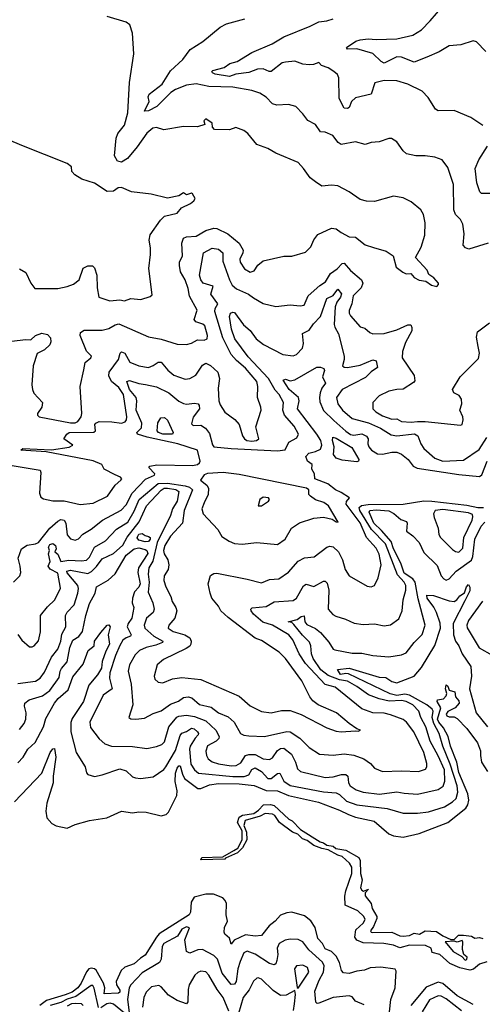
# Model space of a CAD drawing. Extents: x 1443846 to 1577407, y 839182 to 927291.
# Tile 283 of 535: x 1517076 to 1519982, y 862412 to 868600. Entities that reach past the tile are written whole.
import ezdxf

# ---------------------------------------------------------------- set-up
doc = ezdxf.new("R2010")
doc.units = 0

msp = doc.modelspace()

# ---------------------------------------------------------------- linework, layer by layer
at = {"layer": '0CON20XD'}
for points in [[(1520005, 868398.8), (1519945, 868461.2), (1519925, 868465.8), (1519847.4, 868442.6), (1519775, 868435.5), (1519711.5, 868398.5), (1519635, 868364.7), (1519555, 868332.5), (1519475, 868363.2), (1519445, 868365.3), (1519365, 868327.3), (1519346.4, 868336.4), (1519295, 868388.2), (1519193.5, 868416.5), (1519135, 868414.4), (1519130, 868425), (1519188, 868465), (1519215, 868473.6), (1519265, 868479.3), (1519315, 868474.4), (1519445, 868479.6), (1519545, 868501.6), (1519600.5, 868535), (1519655, 868592.7), (1519734.5, 868685)], [(1517025, 866580), (1517115, 866590.8), (1517145, 866588.8), (1517175, 866616), (1517215, 866628.8), (1517250.7, 866620.7), (1517269.4, 866599.4), (1517272.5, 866575), (1517265, 866556.7), (1517232.5, 866525), (1517185, 866502.5), (1517160.8, 866425), (1517151.8, 866305), (1517156, 866275), (1517165, 866251.9), (1517218.6, 866195), (1517214.5, 866165), (1517188.6, 866125), (1517186.9, 866115), (1517198.6, 866105), (1517395, 866066.3), (1517424.2, 866065.8), (1517440.5, 866075), (1517462.2, 866105), (1517467.1, 866125), (1517456, 866295), (1517479.7, 866400.3), (1517488, 866445), (1517523.3, 866475), (1517526.2, 866485), (1517495.8, 866515.8), (1517456.4, 866615), (1517458.6, 866635), (1517482.1, 866647.9), (1517595, 866649.5), (1517635, 866659.8), (1517675, 866682.6), (1517698.1, 866688.1), (1517885, 866606.9), (1517965, 866592.9), (1518065, 866560.9), (1518125, 866559.5), (1518155, 866566.5), (1518192.4, 866587.6), (1518235, 866586.2), (1518254.2, 866595), (1518256.1, 866615), (1518240, 866675), (1518226.6, 866686.6), (1518181.6, 866701.6), (1518171.3, 866715), (1518191.3, 866775), (1518142.7, 866862.7), (1518135, 866911.2), (1518115, 866964), (1518085.5, 867015), (1518080, 867055), (1518080.5, 867075), (1518097.9, 867115), (1518094.8, 867195), (1518105, 867227.7), (1518123.9, 867236.1), (1518185, 867239.7), (1518245, 867274.1), (1518295, 867290), (1518315, 867288.2), (1518384.4, 867254.4), (1518455.4, 867195.4), (1518480.3, 867150.3), (1518478.5, 867135), (1518458.2, 867095), (1518461.2, 867075), (1518487.8, 867035), (1518525, 867014.1), (1518549.5, 867020.5), (1518573.2, 867056.8), (1518605, 867084.2), (1518735, 867114.3), (1518785, 867113.3), (1518871.1, 867138.9), (1518905, 867173.3), (1518923.9, 867216.1), (1518949.2, 867250.8), (1519035, 867290), (1519065.3, 867285.3), (1519095, 867262), (1519145, 867236), (1519185, 867232.5), (1519247.5, 867185), (1519298.2, 867168.2), (1519377.5, 867145), (1519423.3, 867115), (1519442, 867045), (1519482.4, 867012.4), (1519505, 867002.9), (1519533.9, 867003.9), (1519555, 866980), (1519585, 866963.3), (1519627, 866957), (1519662.3, 866932.3), (1519696.1, 866923.9), (1519707.5, 866935), (1519707.5, 866945), (1519677.7, 866977.7), (1519647.5, 866997.5), (1519636.7, 867025), (1519563.8, 867105), (1519599.1, 867170.9), (1519622.1, 867245), (1519623.6, 867323.6), (1519612.5, 867375), (1519597.1, 867405), (1519535.4, 867455.4), (1519485, 867480), (1519425, 867490), (1519305, 867457.5), (1519255, 867458.6), (1519215, 867469.2), (1519145, 867517.5), (1519075, 867555.8), (1519035, 867560), (1518975, 867554.3), (1518935, 867580.8), (1518902, 867605), (1518860, 867665), (1518825, 867702.5), (1518685, 867760.8), (1518635, 867790), (1518565, 867814.3), (1518509.2, 867885), (1518485, 867904.2), (1518435, 867921.4), (1518395, 867907.8), (1518300, 867910), (1518287.5, 867925), (1518285, 867950), (1518245, 867976), (1518233.3, 867965), (1518238.3, 867941.7), (1518193, 867927), (1518105, 867927.5), (1517982.1, 867907.9), (1517935, 867922.5), (1517913, 867917), (1517875, 867886.9), (1517815, 867801.1), (1517752.4, 867727.6), (1517715, 867704.8), (1517691.5, 867711.5), (1517671.2, 867745), (1517681.9, 867855), (1517692.1, 867885), (1517735, 867936.4), (1517754.9, 868015), (1517765.1, 868205), (1517793.7, 868385), (1517784.1, 868515), (1517767.2, 868567.2), (1517745, 868583.2), (1517625, 868619.1)], [(1520019.4, 867195), (1519898.3, 867158.3), (1519876.2, 867165), (1519862.5, 867182.5), (1519867.9, 867255), (1519860.9, 867315), (1519845.7, 867345), (1519813.1, 867375), (1519803.6, 867405), (1519802.5, 867565), (1519765, 867670), (1519729.5, 867719.5), (1519685, 867735.6), (1519624.4, 867744.4), (1519565, 867743.1), (1519507, 867757), (1519485.7, 867775.7), (1519445, 867832.5), (1519413, 867853), (1519395, 867853.3), (1519335, 867832.9), (1519285, 867827.8), (1519245.9, 867815.9), (1519185, 867831.4), (1519095, 867815.6), (1519077.6, 867827.6), (1519042.4, 867872.4), (1518995, 867893.1), (1518965, 867894.3), (1518935, 867941.4), (1518885.6, 867965.6), (1518855, 868008.8), (1518810, 868055), (1518765, 868067.5), (1518692.2, 868062.2), (1518665, 868071.4), (1518625, 868113.3), (1518585, 868137.1), (1518535, 868155.6), (1518415, 868175.3), (1518265, 868179), (1518185, 868195.9), (1518125, 868188.7), (1518055, 868160.9), (1518025, 868141.1), (1517937.9, 868055), (1517885, 868026.9), (1517860, 868025), (1517888.5, 868085), (1517883.5, 868115), (1517889.3, 868130.7), (1517970.6, 868195), (1518022.6, 868277.4), (1518100.4, 868349.6), (1518147, 868413), (1518227.3, 868462.7), (1518335, 868553.3), (1518375, 868574.2), (1518490, 868605)], [(1519985, 867934.3), (1519910, 867985), (1519805, 868030), (1519705, 868026.2), (1519687.7, 868037.7), (1519641.7, 868111.7), (1519605, 868150.8), (1519514.6, 868194.6), (1519445, 868214.4), (1519365, 868218.5), (1519308.2, 868201.8), (1519285, 868131.2), (1519185, 868109.5), (1519161.5, 868085), (1519145, 868048), (1519135, 868041.4), (1519115, 868044), (1519083.7, 868103.7), (1519081.5, 868235), (1519071.9, 868255), (1519050.6, 868275), (1519015, 868297.7), (1518972.4, 868312.4), (1518955, 868331.2), (1518921.5, 868318.5), (1518895, 868316.9), (1518855, 868320.6), (1518805, 868338), (1518745, 868332.9), (1518725, 868328.6), (1518655, 868274.2), (1518643.2, 868273.2), (1518605, 868290), (1518570.8, 868289.2), (1518515, 868267.1), (1518435, 868258), (1518395, 868242.5), (1518305, 868257.3), (1518287.8, 868265), (1518282.9, 868275), (1518289.3, 868280.7), (1518360.3, 868299.7), (1518396.1, 868323.9), (1518442.1, 868337.9), (1518535, 868394.4), (1518662.2, 868447.8), (1518735, 868492.1), (1518901.3, 868558.7), (1518955, 868586.5), (1519005, 868591.5), (1519045, 868604.5)], [(1517075, 867034.2), (1517115, 867012), (1517145.6, 866945), (1517170.3, 866910.3), (1517315, 866911.4), (1517375, 866922), (1517415, 866938), (1517448.6, 866965), (1517475, 867039.2), (1517505, 867052.5), (1517533.8, 867053.8), (1517545, 867040), (1517560.3, 866995), (1517563, 866915), (1517573.2, 866855), (1517642.7, 866832.7), (1517705, 866838.2), (1517735, 866833.6), (1517775, 866846.9), (1517837.7, 866842.3), (1517895, 866860), (1517909.2, 866870.8), (1517887, 867037), (1517897.5, 867125), (1517898.2, 867165), (1517889.5, 867215), (1517895, 867248), (1517959.7, 867340.3), (1517985.5, 867364.5), (1518065, 867384.2), (1518092.7, 867417.3), (1518150, 867445), (1518169.3, 867460.7), (1518177.5, 867475), (1518162.5, 867505), (1518155, 867510), (1518125, 867500), (1518105, 867512.5), (1518075, 867493.3), (1518005, 867477.5), (1517903, 867503), (1517778.3, 867518.3), (1517715, 867545.6), (1517695, 867542), (1517665, 867522.9), (1517625, 867519.5), (1517545, 867572.5), (1517467.4, 867597.4), (1517421.4, 867625), (1517404, 867645), (1517400.6, 867675), (1517374.4, 867695), (1517089, 867809), (1516569, 868029)], [(1520035, 867507.7), (1519977.4, 867507.4), (1519967.1, 867517.1), (1519948.8, 867575), (1519938.4, 867665), (1519961, 867719), (1520014.1, 867805)], [(1517675, 865739.6), (1517605.8, 865775), (1517592.9, 865805), (1517536.7, 865826.7), (1517243.2, 865883.2), (1517082.5, 865895), (1517095, 865906), (1517275, 865896.2), (1517386.4, 865913.6), (1517410, 865925), (1517352.5, 865965), (1517372.5, 865995), (1517387.5, 866005), (1517542.4, 866007.6), (1517551.9, 866015), (1517548.6, 866055), (1517555.3, 866065), (1517576.1, 866073.9), (1517655, 866073.6), (1517715, 866064.8), (1517738.4, 866071.6), (1517747.1, 866085), (1517748.5, 866105), (1517727.3, 866245), (1517699.1, 866289.1), (1517652.5, 866325), (1517635, 866361.2), (1517638.2, 866385), (1517695.9, 866464.1), (1517706.7, 866503.3), (1517715, 866512.5), (1517737.3, 866505), (1517768, 866448), (1517824.1, 866424.1), (1517885, 866414.6), (1517914.2, 866425.8), (1517945, 866447.1), (1517965, 866448.5), (1518006.9, 866396.9), (1518045, 866366.5), (1518115, 866340.5), (1518145, 866344.6), (1518183.5, 866365), (1518225, 866428.6), (1518245, 866440.9), (1518275, 866426.9), (1518321.5, 866385), (1518330.9, 866345), (1518322.9, 866285), (1518327.9, 866205), (1518335, 866178.8), (1518365, 866132.9), (1518427.4, 866087.4), (1518454, 866055), (1518476, 865985), (1518489.2, 865965), (1518504, 865955), (1518535, 865951.2), (1518564, 865955), (1518577.5, 865965), (1518560.5, 866040.5), (1518592.5, 866145), (1518591.5, 866165), (1518569.1, 866225), (1518572.1, 866295), (1518566.7, 866325), (1518495, 866409.6), (1518437.5, 866457.5), (1518405, 866495.6), (1518351.4, 866601.4), (1518301.8, 866765), (1518304.5, 866785), (1518320, 866815), (1518276, 866875), (1518291.2, 866925), (1518228.1, 866945), (1518214.2, 866965), (1518206.4, 866995), (1518231.3, 867135), (1518285, 867163.8), (1518325, 867158), (1518351.7, 867135), (1518352.9, 867082.9), (1518394.4, 866964.4), (1518411.6, 866931.6), (1518437.8, 866907.8), (1518513.9, 866873.9), (1518545, 866851.9), (1518605, 866816.9), (1518685, 866798.1), (1518775, 866808.5), (1518838.7, 866801.3), (1518862.5, 866805), (1518888.9, 866865), (1518961.5, 866928.5), (1518998.1, 866951.9), (1519029.1, 867005), (1519071.2, 867035), (1519101.6, 867068.4), (1519115, 867070), (1519155, 867022.7), (1519224.4, 866965), (1519231.6, 866945), (1519220.5, 866915), (1519171.3, 866865), (1519161.8, 866815), (1519145, 866772.5), (1519145.4, 866755), (1519155, 866738.5), (1519215, 866669.4), (1519245, 866661.1), (1519275, 866633.1), (1519295.5, 866625.5), (1519365, 866627.7), (1519445, 866650.3), (1519515, 866682.9), (1519532.7, 866682.7), (1519540, 866665), (1519539.1, 866645), (1519500.9, 866570.9), (1519481.5, 866515), (1519480, 866475), (1519554.4, 866364.4), (1519559.1, 866330.9), (1519550.9, 866319.1), (1519485, 866278), (1519445, 866276.5), (1519395, 866265.4), (1519334, 866235), (1519295.7, 866195), (1519295.5, 866155), (1519314.5, 866135), (1519355, 866111.3), (1519415, 866090), (1519445, 866091.2), (1519474.5, 866074.5), (1519535, 866069.5), (1519575, 866075.6), (1519624.1, 866074.1), (1519845, 866051.2), (1519855, 866056.7), (1519862.9, 866085), (1519860.6, 866105), (1519842, 866145), (1519853.2, 866185), (1519852.5, 866215), (1519837.8, 866237.8), (1519804.2, 866255), (1519795.8, 866275), (1519844, 866355), (1519959.4, 866470.6), (1519965.6, 866504.4), (1519956.2, 866545), (1519946.8, 866605), (1519952.8, 866637.2), (1520027.1, 866695)], [(1517036.2, 865065), (1517077.1, 865105), (1517082.5, 865125), (1517079.2, 865165), (1517065.8, 865215), (1517088.1, 865275), (1517122.1, 865297.9), (1517175, 865305.2), (1517193.3, 865315), (1517265, 865404.6), (1517315, 865449.1), (1517335, 865458.6), (1517355.2, 865455.2), (1517365.8, 865435), (1517375, 865362.9), (1517395, 865336.9), (1517425, 865330), (1517445, 865337.8), (1517473.7, 865366.3), (1517525, 865397.9), (1517595.2, 865454.8), (1517712.5, 865517.5), (1517745, 865550), (1517782.3, 865625), (1517867.3, 865712.7), (1517922.5, 865737.5), (1517926, 865745), (1517886.5, 865785), (1517892.9, 865795), (1517936.8, 865803.2), (1518161.5, 865798.5), (1518192.5, 865805), (1518205.9, 865814.1), (1518210, 865825), (1518192.5, 865895), (1518069.4, 865935), (1517875.9, 865975.9), (1517817.1, 865995), (1517812.7, 866005), (1517842.3, 866035), (1517843, 866065), (1517807.5, 866145), (1517811.9, 866205), (1517807.7, 866225), (1517766.8, 866275), (1517748.2, 866325), (1517765, 866332.1), (1517825, 866313.3), (1517867.1, 866307.1), (1517935, 866292.2), (1518013.8, 866253.8), (1518075, 866202.7), (1518105, 866188.6), (1518125, 866183.3), (1518175, 866189.6), (1518196.5, 866186.5), (1518204.6, 866174.6), (1518204.7, 866155), (1518165, 866101.4), (1518155, 866060), (1518165, 866050), (1518215, 866050.7), (1518243, 866033), (1518268.3, 865998.3), (1518288, 865928), (1518296.3, 865916.3), (1518404.9, 865904.9), (1518695, 865890.1), (1518744.1, 865895.9), (1518767.5, 865945), (1518817, 865973), (1518826.9, 865995), (1518801.2, 866045), (1518738.9, 866115), (1518730, 866145), (1518733.3, 866195), (1518705.2, 866245), (1518681.9, 866271.9), (1518638.7, 866345), (1518510.4, 866480.4), (1518427, 866595), (1518407.4, 866655), (1518393.8, 866735), (1518399.6, 866755), (1518415, 866762.4), (1518425, 866759.6), (1518482.3, 866682.3), (1518525, 866646.9), (1518562.2, 866595), (1518608.1, 866558.1), (1518728.8, 866495), (1518793.4, 866486.6), (1518815, 866495.7), (1518852.5, 866535), (1518859.2, 866565), (1518852.1, 866627.9), (1518895, 866647.7), (1518921.1, 866688.9), (1518965.7, 866735), (1519005, 866847.4), (1519045, 866867.4), (1519075, 866906.4), (1519097.7, 866877.7), (1519091.5, 866855), (1519068.8, 866825), (1519057.6, 866795), (1519051.6, 866685), (1519055, 866667.1), (1519078.8, 866625), (1519114.1, 866485), (1519115.4, 866464.6), (1519103.8, 866425), (1519115, 866415.6), (1519135, 866414.7), (1519215, 866429.1), (1519295, 866461.5), (1519315.5, 866455.5), (1519323.3, 866415), (1519283.4, 866386.6), (1519248.8, 866351.2), (1519102.3, 866275), (1519067.3, 866225), (1519075.4, 866185), (1519105, 866146.2), (1519165, 866092.7), (1519267.2, 866067.2), (1519342.1, 866032.1), (1519410.5, 865990.5), (1519445, 865984.7), (1519556.5, 865996.5), (1519578.2, 865985), (1519595.4, 865935), (1519615.5, 865905), (1519684.3, 865845), (1519735, 865825.4), (1519865, 865832.2), (1519961.9, 865898.1), (1520012, 865975)], [(1517065, 864736), (1517090.2, 864700.2), (1517137.7, 864657.7), (1517155, 864658), (1517166.2, 864665), (1517193.6, 864696.4), (1517207.2, 864752.8), (1517206.9, 864855), (1517250.2, 864909.8), (1517297.3, 864955), (1517333.1, 865026.9), (1517315, 865120.8), (1517267.5, 865147.5), (1517255.7, 865165), (1517267.5, 865195), (1517256.7, 865243.3), (1517262.5, 865265), (1517258, 865285), (1517265, 865300.8), (1517285, 865307.8), (1517301.4, 865295), (1517305.8, 865274.2), (1517297.5, 865255), (1517315, 865240), (1517335, 865194.6), (1517385, 865203.3), (1517465, 865198.7), (1517495, 865202.9), (1517515, 865221.2), (1517545, 865285.3), (1517614.8, 865325.2), (1517685, 865398.1), (1517755, 865441.4), (1517795, 865510.8), (1517825.6, 865585), (1517945, 865684.6), (1518005, 865686.8), (1518115, 865671.2), (1518142.5, 865662.5), (1518161.2, 865645), (1518109.3, 865515), (1518099.7, 865435), (1518023.9, 865355), (1517986.9, 865295), (1517978.5, 865265), (1517983.6, 865243.6), (1518006.9, 865205), (1518013.8, 865175), (1518009.1, 865145), (1517984.5, 865105), (1517982.3, 865075), (1517993.2, 865035), (1518026.2, 864975), (1518033.8, 864943.8), (1518057.5, 864905), (1518062.7, 864885), (1518051.5, 864838.5), (1518012.9, 864795), (1518009.4, 864775), (1518039.2, 864755), (1518113.5, 864733.5), (1518144.6, 864715), (1518152.8, 864695), (1518151.1, 864675), (1518145, 864663.6), (1518121.1, 864648.9), (1517980.4, 864579.6), (1517940.6, 864545), (1517920, 864475), (1517925.8, 864455), (1517945, 864437.1), (1517975, 864433.1), (1518035, 864458.5), (1518095, 864465.4), (1518215, 864453.1), (1518455, 864349.2), (1518525, 864288.2), (1518595, 864252.7), (1518655, 864244.6), (1518721.9, 864258.1), (1518775, 864258.7), (1518844.2, 864234.2), (1519005, 864149.1), (1519065, 864129.1), (1519095.5, 864124.5), (1519185, 864130), (1519201.7, 864128.3), (1519217.5, 864135), (1519193.3, 864143.3), (1519145, 864176.9), (1519066.9, 864245), (1518950.8, 864295), (1518918.5, 864318.5), (1518899.1, 864345), (1518848.9, 864445), (1518746.1, 864585), (1518706.5, 864625), (1518595, 864697.8), (1518555, 864713.8), (1518385, 864843.9), (1518340, 864885), (1518324.6, 864915), (1518283.1, 864965), (1518272.9, 864995), (1518260, 865055), (1518275, 865106), (1518295, 865119.2), (1518315, 865121.9), (1518505, 865082.9), (1518595, 865060.9), (1518645, 865081.5), (1518703.2, 865086.8), (1518765, 865128.6), (1518825, 865196.9), (1518865, 865218.8), (1518926.2, 865223.8), (1519005, 865284), (1519025, 865290.8), (1519046.2, 865286.2), (1519078.9, 865255), (1519104.4, 865204.4), (1519120.6, 865145), (1519145.8, 865105), (1519259.8, 865039.8), (1519285, 865035.7), (1519305, 865043.8), (1519328.3, 865091.7), (1519348, 865175), (1519335, 865240), (1519315, 865278.5), (1519255, 865346.6), (1519215, 865437), (1519128, 865555), (1519128.9, 865571.1), (1519148.1, 865595), (1519095, 865629), (1519060, 865645), (1519012.1, 865682.1), (1518931.2, 865715), (1518928.8, 865745), (1518912.5, 865775), (1518913.9, 865803.9), (1518884.2, 865825), (1518874.5, 865855), (1518892.5, 865875), (1518935, 865885.3), (1518965, 865901.6), (1518973.7, 865925), (1518967.5, 865955), (1518943.9, 865995), (1518820.9, 866155), (1518831.7, 866205), (1518828.6, 866225), (1518768.8, 866275), (1518731.2, 866335), (1518745, 866340.8), (1518775, 866330), (1518805, 866336.2), (1518943.8, 866416.2), (1518965, 866416.3), (1518987.2, 866407.2), (1518991.3, 866395), (1518979.4, 866355), (1518997.1, 866315), (1518975, 866283.5), (1518964.3, 866255), (1518959.3, 866225), (1518962.6, 866197.4), (1518985, 866144.7), (1519050.4, 866080.4), (1519125, 866013.3), (1519155, 865993.9), (1519175, 865989), (1519225, 865996.7), (1519255, 865982.9), (1519265, 865966.7), (1519262.9, 865935), (1519269.6, 865915), (1519285.5, 865895), (1519325, 865872.5), (1519355, 865869.2), (1519415, 865882.4), (1519445, 865882), (1519475, 865869.6), (1519515.7, 865835.7), (1519547.9, 865795), (1519572.4, 865782.4), (1519835, 865741), (1519965, 865729.3), (1519980.5, 865739.5), (1520012.2, 865825)], [(1518035, 865994.8), (1517974.4, 865995), (1517948.8, 866005), (1517940.6, 866015), (1517944.7, 866065.3), (1517962.8, 866097.2), (1517985, 866100.5), (1518003.7, 866083.7), (1518040, 866005), (1518035, 865994.8)], [(1519195, 865821.7), (1519101.2, 865831.2), (1519064.7, 865845), (1519048.1, 865868.1), (1519052.6, 865915), (1519040.9, 865955), (1519043.2, 865976.8), (1519065, 865970), (1519162.1, 865912.1), (1519206.8, 865835), (1519204.4, 865825), (1519195, 865821.7)], [(1516991.2, 865805), (1517205, 865768.5), (1517209.2, 865755), (1517200.7, 865625), (1517209.7, 865599.7), (1517225, 865588.8), (1517285, 865575.4), (1517356.1, 865576.1), (1517456.9, 865553.1), (1517538.1, 865561.9), (1517626.9, 865605), (1517675.3, 865674.7), (1517711.4, 865705), (1517716.9, 865715), (1517708.9, 865725), (1517675, 865739.6)], [(1518695, 865302.2), (1518744.3, 865335), (1518784.7, 865405.3), (1518835, 865438.9), (1518925, 865466.5), (1518985, 865474.4), (1519040, 865460), (1519065, 865443.3), (1519077.5, 865442.5), (1519016.5, 865545), (1518987.8, 865565), (1518935, 865582.4), (1518903.1, 865605), (1518892.9, 865615), (1518893.3, 865645), (1518877.8, 865655), (1518455, 865740.9), (1518355, 865754.3), (1518255, 865748.4), (1518235, 865740), (1518212, 865705), (1518252.3, 865675), (1518262.4, 865655), (1518260.2, 865615), (1518235.6, 865564.4), (1518220.4, 865525), (1518229.5, 865495), (1518320.6, 865395), (1518345, 865351.2), (1518391.8, 865321.8), (1518425, 865308.9), (1518473.6, 865303.6), (1518565, 865314.5), (1518695, 865302.2)], [(1517065, 864428.9), (1517175, 864442), (1517205, 864461.8), (1517231.4, 864498.6), (1517275, 864593.6), (1517316.6, 864643.4), (1517334.8, 864695), (1517341.2, 864738.8), (1517366.2, 864785), (1517363.3, 864855), (1517374.4, 864875.6), (1517418.1, 864921.9), (1517441.7, 864995), (1517445.7, 865025), (1517441.4, 865045), (1517375, 865123.6), (1517373.1, 865135), (1517395, 865141.3), (1517505, 865120.4), (1517527.7, 865132.3), (1517557.5, 865162.5), (1517595, 865212.5), (1517665.8, 865244.2), (1517725, 865297), (1517751.7, 865348.3), (1517826.5, 865445), (1517872.3, 865545), (1517965, 865642.8), (1517984.1, 865655), (1518005, 865656.6), (1518057.2, 865647.2), (1518075, 865635.8), (1518065.2, 865575), (1518035, 865526.4), (1518023.1, 865485), (1517939.4, 865315), (1517912.8, 865197.2), (1517887.1, 865155), (1517884, 865115), (1517889.3, 865065), (1517882.2, 865002.2), (1517913.5, 864935), (1517921.6, 864895), (1517914, 864875), (1517872, 864838), (1517858.4, 864795), (1517863.1, 864775), (1517919.4, 864725), (1517974.5, 864695), (1517973.5, 864686.5), (1517931.4, 864668.6), (1517870, 864655), (1517827.8, 864635), (1517801.8, 864608.2), (1517766.6, 864545), (1517757.3, 864505), (1517776.9, 864425), (1517786.5, 864295), (1517762.5, 864215), (1517775, 864206.7), (1517805, 864204.3), (1517860.3, 864209.7), (1517915, 864239.1), (1517965, 864256.2), (1518022.5, 864297.5), (1518072.8, 864317.2), (1518105, 864340.4), (1518135, 864345.3), (1518157.3, 864337.3), (1518205, 864295.4), (1518279.7, 864279.7), (1518325, 864243.5), (1518385, 864219.2), (1518422.9, 864185), (1518463.5, 864113.5), (1518485, 864102.9), (1518515, 864099.2), (1518615, 864094.6), (1518755, 864126.4), (1518775, 864125.3), (1518835.2, 864085.2), (1518895, 864026.4), (1518960, 863985), (1519045, 863977.1), (1519115, 863985.3), (1519175, 863978.6), (1519238.1, 863955), (1519280.6, 863925), (1519306.2, 863896.2), (1519355, 863875.5), (1519475, 863880), (1519582.5, 863875), (1519625, 863889.4), (1519633.5, 863905), (1519634.6, 863925), (1519615.2, 863995), (1519552.1, 864125), (1519505.2, 864185.2), (1519485, 864201.6), (1519405, 864232.2), (1519365, 864241.2), (1519295, 864244.3), (1519225, 864269.7), (1519059.1, 864405), (1518995, 864421.4), (1518870.8, 864555), (1518832.8, 864615), (1518792.8, 864702.8), (1518766.8, 864735), (1518665, 864794.3), (1518604.1, 864814.1), (1518545.6, 864865), (1518530.6, 864885), (1518529.2, 864895), (1518536.9, 864903.1), (1518625, 864911.6), (1518675, 864942.5), (1518795, 864948.9), (1518815.2, 864964.8), (1518858.9, 865041.1), (1518875, 865052.9), (1518925, 865037.5), (1518985, 865070.9), (1518995, 865070.9), (1519008.6, 865058.6), (1519017.9, 865015), (1519014.4, 864895), (1519042.9, 864862.9), (1519061.8, 864851.8), (1519123, 864833), (1519176.8, 864806.8), (1519235, 864799.1), (1519305, 864803.1), (1519365, 864790.5), (1519405, 864796.7), (1519457.5, 864835), (1519478.5, 864885), (1519484.7, 864955), (1519502.4, 865015), (1519501.8, 865045), (1519491.6, 865065), (1519450.5, 865110.5), (1519373.7, 865305), (1519285.6, 865395.6), (1519213.8, 865515), (1519208.7, 865535), (1519223.9, 865546.1), (1519265, 865553.1), (1519485.5, 865555.5), (1519614.7, 865575.3), (1519665, 865574.6), (1519885, 865548.6), (1519955, 865534.4), (1519990, 865535)], [(1518595, 865544), (1518638.8, 865575), (1518646, 865585), (1518640, 865595), (1518605, 865598.6), (1518585.5, 865585), (1518573.3, 865545), (1518595, 865544)], [(1519490.8, 863739.2), (1519575, 863733.9), (1519705, 863762.9), (1519736.1, 863783.9), (1519747.5, 863815), (1519744.4, 863885), (1519705, 863974.7), (1519655.2, 864065), (1519628.4, 864155), (1519597.1, 864215), (1519583.9, 864255), (1519545, 864293.6), (1519505, 864315.2), (1519475, 864321.8), (1519397.4, 864317.4), (1519335, 864332), (1519267, 864357), (1519195, 864408.8), (1519135, 864443), (1519085, 864451.5), (1519015, 864479.5), (1518968.8, 864515), (1518920.8, 864585), (1518908.4, 864615), (1518906, 864665), (1518897.4, 864687.4), (1518852, 864732), (1518799, 864799), (1518785, 864810.8), (1518762, 864815), (1518820.2, 864829.8), (1518845, 864848.5), (1518862.9, 864852.9), (1518868.4, 864815), (1518879.1, 864799.1), (1518935, 864773.1), (1518965, 864748.4), (1519018.5, 864688.5), (1519045, 864644.5), (1519055, 864639.1), (1519165, 864618.4), (1519225, 864619.3), (1519293.9, 864603.9), (1519395, 864596.9), (1519475, 864609.2), (1519505, 864621.5), (1519554.5, 864685), (1519605, 864735.7), (1519622.7, 864795), (1519579.3, 864959.3), (1519561.2, 865065), (1519545.2, 865085), (1519492.4, 865122.4), (1519471.1, 865185), (1519425.3, 865275), (1519410.8, 865320.8), (1519350.1, 865390.1), (1519301, 865435), (1519271.6, 865505), (1519275.6, 865514.4), (1519315, 865520.1), (1519395, 865514), (1519426.4, 865496.4), (1519469.8, 865459.8), (1519505.7, 865445.7), (1519510, 865435), (1519505.3, 865385), (1519545, 865356.2), (1519585, 865315.3), (1519615, 865252), (1519699.1, 865169.1), (1519725, 865105.7), (1519740, 865085), (1519755, 865077.8), (1519775, 865086.5), (1519819.2, 865135), (1519915, 865203.4), (1519923.6, 865226.4), (1519935.5, 865334.5), (1519975, 865416.8), (1519997.4, 865442.6)], [(1519835, 865254.5), (1519860.6, 865279.4), (1519867.1, 865345), (1519918.5, 865455), (1519923.8, 865475), (1519919.9, 865489.9), (1519895, 865501.6), (1519735, 865521.1), (1519685.8, 865515), (1519676.9, 865495), (1519680.5, 865470.5), (1519705.3, 865405.3), (1519710.4, 865365), (1519719.1, 865345), (1519795, 865269.4), (1519815, 865257.5), (1519835, 865254.5)], [(1517865, 865318.2), (1517825, 865329.1), (1517815, 865344.3), (1517817.2, 865355), (1517825, 865365.7), (1517845, 865371.9), (1517865, 865357.5), (1517885, 865352.9), (1517895, 865345.8), (1517895.9, 865335.9), (1517885, 865320.9), (1517865, 865318.2)], [(1517075, 864138.2), (1517103.2, 864176.8), (1517115.3, 864205), (1517117.6, 864245), (1517106.2, 864285), (1517109.1, 864305), (1517135, 864324.7), (1517220.1, 864349.9), (1517265, 864383.8), (1517324.7, 864465), (1517329.3, 864505), (1517337.7, 864522.3), (1517374.6, 864565.4), (1517390, 864655), (1517409.3, 864700.7), (1517447, 864723), (1517470.9, 864755), (1517491.2, 864855), (1517515, 864931.2), (1517549.5, 864995), (1517558.9, 865035), (1517631.4, 865078.6), (1517675, 865116.5), (1517745, 865234.2), (1517795, 865275.3), (1517825, 865281.6), (1517865, 865271.2), (1517875.8, 865265), (1517880.8, 865245), (1517821.8, 865155), (1517818.4, 865125), (1517833.9, 865055), (1517825, 865033.2), (1517798.1, 865005), (1517784.6, 864965), (1517782.8, 864935), (1517792.9, 864905), (1517781, 864839), (1517757.6, 864805), (1517752, 864785), (1517775.4, 864734.6), (1517772.2, 864725), (1517745.3, 864715.3), (1517725, 864701.1), (1517705, 864667.3), (1517677.4, 864605), (1517642.9, 864495), (1517641.2, 864461.2), (1517656.9, 864395), (1517600.9, 864355), (1517516.8, 864185), (1517521.1, 864151.1), (1517575, 864080.6), (1517610.2, 864050.2), (1517653.5, 864033.5), (1517785, 864031.6), (1517875, 864020.8), (1517935, 864031.5), (1517970, 864045), (1517985, 864061.1), (1518013.3, 864155), (1518063, 864217), (1518075, 864223.9), (1518125, 864230), (1518175, 864220.2), (1518245, 864193.8), (1518308.7, 864135), (1518328.9, 864095), (1518328, 864082), (1518310.5, 864065), (1518255, 864036.4), (1518246, 864004), (1518248.9, 863975), (1518259.1, 863955), (1518285, 863936), (1518325, 863923), (1518405, 863911.6), (1518436.8, 863913.2), (1518465, 863930.8), (1518494.5, 863975.5), (1518515, 863981.7), (1518555, 863983), (1518605, 863954.3), (1518645, 863949.7), (1518665, 863961.8), (1518695, 864006.6), (1518715, 864019.5), (1518735, 864021.8), (1518782.7, 863985), (1518809.6, 863935), (1518821.9, 863891.9), (1518840, 863875), (1518995, 863837.6), (1519045, 863842), (1519097.5, 863857.5), (1519125, 863857.5), (1519138.6, 863845), (1519141.8, 863805), (1519152.9, 863785), (1519189.5, 863759.5), (1519234.8, 863744.8), (1519337.1, 863732.9), (1519445, 863746.5), (1519490.8, 863739.2)], [(1517065, 863929.4), (1517097.8, 863965), (1517127.1, 864015), (1517172.3, 864057.7), (1517224.7, 864155), (1517240.9, 864209.1), (1517295.2, 864304.8), (1517318.4, 864335), (1517380.5, 864389.5), (1517409.1, 864470.9), (1517475, 864550.5), (1517505.2, 864635), (1517543.1, 864665), (1517545.7, 864695), (1517585, 864749.6), (1517625, 864794.5), (1517636.5, 864796.5), (1517643.6, 864785), (1517631.1, 864735), (1517640.9, 864675), (1517618, 864632), (1517594.4, 864565.6), (1517590.4, 864525), (1517565, 864482.9), (1517511.4, 864418.6), (1517477.2, 864315), (1517405, 864207.5), (1517396.3, 864183.7), (1517397.9, 864125), (1517431.2, 863995), (1517487.1, 863905), (1517495, 863867.5), (1517505, 863856.7), (1517545, 863843.8), (1517595, 863854.2), (1517705, 863891.9), (1517745, 863879.4), (1517785, 863842.5), (1517804.5, 863834.5), (1517835, 863831.1), (1517915, 863841.9), (1517981.8, 863888.2), (1517995, 863904.5), (1518055, 864007.1), (1518085, 864101.4), (1518094.4, 864115.6), (1518125, 864125.8), (1518155, 864148.1), (1518172.5, 864142.5), (1518193.8, 864123.8), (1518199.7, 864115), (1518197.2, 864105), (1518177.8, 864085), (1518147, 864035), (1518143.8, 864015), (1518152.1, 863922.1), (1518175.2, 863885.2), (1518200, 863865), (1518415, 863843.1), (1518486.4, 863843.6), (1518515, 863853.9), (1518535, 863887.5), (1518555, 863898.8), (1518595, 863875.7), (1518635, 863831.6), (1518655, 863832), (1518695, 863863.1), (1518710, 863865), (1518735, 863814.7), (1518775, 863787.8), (1518985, 863746.6), (1519065, 863742.2), (1519085, 863730.9), (1519129, 863689), (1519195, 863665.6), (1519385, 863643.8), (1519485, 863614.1), (1519575, 863613.2), (1519645, 863622.9), (1519745, 863654.3), (1519796.2, 863685), (1519817.5, 863705), (1519829.5, 863745), (1519824.6, 863785), (1519781.1, 863921.1), (1519734, 864035), (1519711.2, 864115), (1519677.6, 864177.6), (1519668, 864215), (1519673.4, 864255), (1519667.7, 864267.7), (1519633.1, 864295), (1519525, 864355.1), (1519495, 864361.9), (1519445, 864353), (1519402.9, 864362.9), (1519141.5, 864488.5), (1519125, 864491.9), (1519092.5, 864485), (1519073, 864517), (1519145, 864525.2), (1519335, 864469), (1519376.4, 864466.4), (1519415, 864440), (1519445, 864433.5), (1519555, 864474.4), (1519600.4, 864529.6), (1519683.9, 864666.1), (1519720.2, 864775), (1519717.8, 864807.8), (1519694, 864874), (1519678.9, 864908.9), (1519635.6, 864965), (1519635, 864983.3), (1519675, 864980.4), (1519775, 864947.2), (1519805, 864943.3), (1519822.9, 864955), (1519840.5, 864979.5), (1519871.2, 864998.8), (1519883.4, 865036.6), (1519895, 865049.4), (1519904.1, 865034.1), (1519905, 865010.8), (1519872.1, 864947.9), (1519800, 864805), (1519801.5, 864735), (1519814.5, 864694.5), (1519835.3, 864665), (1519856.3, 864615), (1519911.4, 864535), (1519915.2, 864475.2), (1519902.7, 864395), (1519943.5, 864245), (1520015.7, 864155.7)], [(1519983.1, 864945), (1519896.7, 864825), (1519885.4, 864795), (1519888, 864778), (1519961.9, 864651.9), (1520045, 864605.3)], [(1517043.5, 863685), (1517215.5, 863864.5), (1517266.7, 863995), (1517285, 864016.7), (1517295, 864020), (1517302.9, 863965), (1517285.9, 863845.9), (1517287.1, 863805), (1517246.1, 863676.1), (1517239.2, 863625), (1517246, 863585), (1517278.3, 863548.3), (1517304.5, 863534.5), (1517375, 863518.5), (1517425, 863542.7), (1517515, 863568.2), (1517623.8, 863585), (1517715, 863626.7), (1517785, 863615.5), (1517825, 863621.2), (1517871.1, 863618.9), (1517965, 863596.2), (1517995.4, 863604.6), (1518010.6, 863619.4), (1518064.2, 863725), (1518065.7, 863754.3), (1518053.3, 863813.3), (1518054.9, 863865), (1518065, 863897.3), (1518075, 863910), (1518085, 863910.5), (1518098.4, 863858.4), (1518112.3, 863832.3), (1518195, 863769.1), (1518215, 863768.1), (1518269.3, 863790.7), (1518325, 863799.1), (1518455, 863797.2), (1518548.3, 863788.3), (1518625, 863755.5), (1518695, 863753.5), (1518764.6, 863724.6), (1518952.3, 863682.3), (1519085, 863633.3), (1519142.1, 863605), (1519185, 863588.8), (1519302.5, 863562.5), (1519395, 863484.5), (1519425, 863471.5), (1519485, 863463.6), (1519585, 863486.2), (1519765, 863554.1), (1519879.6, 863645), (1519890.9, 863665), (1519897.1, 863695), (1519891, 863735), (1519835, 863868.2), (1519822.8, 863935), (1519782.2, 864035), (1519768.4, 864095), (1519739.7, 864149.7), (1519709, 864185), (1519701, 864205), (1519721.9, 864275), (1519699.5, 864315), (1519700.8, 864325), (1519737.9, 864332.1), (1519755, 864351.2), (1519759.4, 864365), (1519752.1, 864395), (1519755, 864420), (1519765, 864412.5), (1519775, 864386.7), (1519810, 864375), (1519813.8, 864345), (1519835, 864318.8), (1519836.5, 864305), (1519812.5, 864275), (1519765, 864252), (1519756, 864235), (1519760, 864225), (1519775, 864218), (1519805, 864218.6), (1519825, 864208.6), (1519885, 864145.5), (1519953, 864055), (1519972.2, 864005), (1519970.4, 863975), (1519978.4, 863935), (1520015.8, 863875)], [(1520011.7, 862678.3), (1519965, 862665.5), (1519926.4, 862633.6), (1519905, 862626.4), (1519841.6, 862641.6), (1519778.9, 862668.9), (1519715, 862726.1), (1519667.9, 862737.9), (1519662.2, 862765), (1519625, 862782.9), (1519526.1, 862783.9), (1519465, 862767.7), (1519425, 862783.8), (1519363.6, 862793.6), (1519235, 862798.7), (1519195, 862816.4), (1519181.8, 862835), (1519188.8, 862881.2), (1519235, 862922.2), (1519246.9, 862945), (1519238.9, 862965), (1519201.2, 862998.8), (1519120, 863035), (1519118.3, 863091.7), (1519124.3, 863125), (1519162.7, 863235), (1519161.8, 863275), (1519148.3, 863298.3), (1519102.1, 863342.1), (1519075, 863350.5), (1519013.9, 863383.9), (1518975, 863390.5), (1518925, 863409.4), (1518881.8, 863441.8), (1518852.9, 863452.9), (1518822.5, 863482.5), (1518790.8, 863495), (1518707.5, 863555), (1518678.8, 863598.8), (1518665, 863607.5), (1518619.1, 863610.9), (1518587.5, 863595), (1518492, 863568), (1518483.3, 863535), (1518501.2, 863495), (1518503.3, 863445), (1518476, 863395), (1518445, 863364.2), (1518368.3, 863331.7), (1518364, 863324), (1518215, 863320), (1518220, 863335), (1518351.7, 863338.3), (1518421.2, 863378.8), (1518446.7, 863393.3), (1518473.9, 863446.1), (1518473, 863503), (1518444, 863555), (1518455, 863587.5), (1518475, 863601.2), (1518547.7, 863612.3), (1518577.3, 863632.7), (1518607.5, 863665), (1518652.7, 863667.3), (1518675, 863661.4), (1518766.8, 863576.8), (1518787.8, 863565), (1518841.2, 863511.2), (1518963.8, 863433.8), (1518985, 863427.1), (1519005, 863411.5), (1519045, 863405.5), (1519061.9, 863391.9), (1519125, 863381.9), (1519206, 863335), (1519215.6, 863315.6), (1519217.2, 863235), (1519227.1, 863195), (1519217.3, 863145), (1519225, 863130), (1519236.7, 863123.3), (1519267.5, 863135), (1519246.4, 863113.6), (1519245.8, 863095), (1519284.4, 863045), (1519290.9, 863015), (1519318.9, 862965), (1519319.1, 862950.9), (1519299.6, 862900.4), (1519280, 862875), (1519284.3, 862865), (1519292.7, 862862.7), (1519415, 862866.4), (1519463.5, 862843.5), (1519485, 862840.3), (1519525.7, 862844.3), (1519555, 862859.2), (1519586.9, 862853.1), (1519623.6, 862873.6), (1519695, 862870), (1519735, 862842.5), (1519785, 862820), (1519805, 862820), (1519833.8, 862846.2), (1519865, 862846.2), (1519915, 862840), (1519935, 862827.5), (1519965, 862831.2), (1519985, 862825.8)], [(1519399.4, 862365), (1519407.5, 862442.5), (1519435.3, 862515), (1519439.7, 862589.7), (1519440.9, 862620.9), (1519434.1, 862634.1), (1519345, 862645.2), (1519277.6, 862642.4), (1519242.6, 862627.4), (1519195, 862620.9), (1519145, 862605.5), (1519110.6, 862610.6), (1519098.1, 862625), (1519085.2, 862675), (1519064, 862715), (1519034.2, 862744.2), (1518995, 862761.5), (1518979.2, 862795), (1518949.2, 862825), (1518932.5, 862895), (1518905, 862937.5), (1518865, 862967.5), (1518785, 862990.7), (1518755, 862988), (1518715, 862971.6), (1518681.3, 862935), (1518642.7, 862905), (1518595, 862844.6), (1518555, 862840), (1518495, 862849.8), (1518424.3, 862815), (1518405, 862790.6), (1518395, 862828.8), (1518365, 862854), (1518360, 862865), (1518363.3, 862895), (1518382.2, 862935), (1518374, 862974), (1518374.8, 863045), (1518367.6, 863065), (1518351.3, 863081.3), (1518293.6, 863103.6), (1518244.9, 863104.9), (1518172.8, 863085), (1518153.5, 863055), (1518149.2, 862990.8), (1518141.1, 862975), (1517953.3, 862855), (1517935, 862835.2), (1517865, 862720.6), (1517835, 862702.9), (1517795, 862666.1), (1517736.1, 862645), (1517713.8, 862625), (1517681.3, 862555), (1517683.7, 862535), (1517705, 862500.8), (1517705, 862489.2), (1517697.7, 862482.3), (1517607.3, 862477.3), (1517610.8, 862515), (1517603, 862545), (1517556.2, 862626.2), (1517545, 862635.5), (1517525, 862639.4), (1517510.5, 862635), (1517495, 862616.6), (1517462.4, 862545), (1517442.2, 862515), (1517405, 862488), (1517362.7, 862472.7), (1517243.6, 862436.4), (1517202.4, 862405)], [(1519239.7, 862409.7), (1519185, 862432.9), (1519165, 862459.2), (1519146.1, 862466.1), (1519045, 862454.7), (1518955, 862419.1), (1518945, 862417.5), (1518936, 862425), (1518930.8, 862495), (1518957.4, 862565), (1518984, 862615), (1518988.9, 862655), (1518978.1, 862678.1), (1518892.3, 862755), (1518855, 862805.9), (1518825, 862818.8), (1518775, 862821.5), (1518743.6, 862816.4), (1518705.5, 862795), (1518693.1, 862765), (1518697.3, 862725), (1518691.9, 862688.1), (1518685, 862666), (1518675, 862659.5), (1518645, 862668.8), (1518555, 862728.4), (1518505, 862746.2), (1518484.4, 862735.6), (1518461.1, 862681.1), (1518446.9, 862635), (1518435.8, 862555), (1518425, 862539.1), (1518405, 862537.8), (1518348.8, 862608.8), (1518318.9, 862695), (1518295, 862720), (1518225, 862756.8), (1518195, 862754.5), (1518145, 862734.3), (1518125, 862743.3), (1518113.1, 862816.9), (1518142.5, 862892.5), (1518125, 862900), (1518095, 862883.6), (1518068.4, 862841.6), (1517981.8, 862795), (1517971.6, 862775), (1517965.3, 862695), (1517954.8, 862675.2), (1517845, 862609.7), (1517773.3, 862535), (1517764.8, 862515.2), (1517752.9, 862442.9), (1517765.8, 862344.2)], [(1519875, 862690.5), (1519885, 862693.3), (1519888.1, 862708.1), (1519866.7, 862725), (1519857.3, 862757.3), (1519860, 862805), (1519855, 862812.5), (1519825, 862803.3), (1519805, 862810), (1519750, 862805), (1519798.5, 862745), (1519853.5, 862713.5), (1519875, 862690.5)], [(1518825, 862513.3), (1518891.8, 862615), (1518883.8, 862643.8), (1518855, 862658.8), (1518815.8, 862655), (1518802.9, 862635), (1518818.3, 862518.3), (1518825, 862513.3)], [(1518389.3, 862369.3), (1518354.8, 862455), (1518316, 862505), (1518264.8, 862594.8), (1518245, 862615.4), (1518215, 862621.1), (1518195, 862612.7), (1518175.5, 862595), (1518140.5, 862535), (1518133.6, 862506.4), (1518131.5, 862428.5), (1518125, 862415.6), (1518065, 862436.6), (1518009.9, 862469.9), (1517965, 862521.5), (1517950.2, 862530.2), (1517905, 862522.8), (1517870.4, 862489.6), (1517855.3, 862455), (1517848.4, 862395)], [(1518795.8, 862374.2), (1518802.7, 862415), (1518809.2, 862475), (1518805, 862500), (1518751.1, 862468.9), (1518715, 862468.4), (1518669.4, 862499.4), (1518595, 862571.1), (1518575, 862578.6), (1518565, 862575.8), (1518545, 862557.5), (1518517, 862503), (1518480.8, 862455), (1518436.2, 862303.8)], [(1517571.9, 862391.9), (1517544.7, 862514.7), (1517535, 862530), (1517525, 862531.5), (1517428.6, 862461.4), (1517375, 862444.7), (1517335, 862422.7), (1517268.1, 862405)], [(1519925, 862411.8), (1519824.7, 862465), (1519735, 862542.7), (1519705, 862551.7), (1519629.7, 862520.3), (1519533.4, 862405)], [(1519851.1, 862371.1), (1519755, 862447.3), (1519725, 862462.9), (1519705, 862465.2), (1519649.7, 862440.3), (1519604.2, 862365)], [(1517475, 862405.6), (1517465, 862415.8), (1517428.1, 862418.1), (1517401.8, 862415), (1517375, 862401.2)], [(1517735, 862355.7), (1517665, 862413.4), (1517645, 862419), (1517623.8, 862415), (1517585, 862391.2)]]:
    msp.add_lwpolyline(points, dxfattribs=at)

doc.saveas('drawing.dxf')
